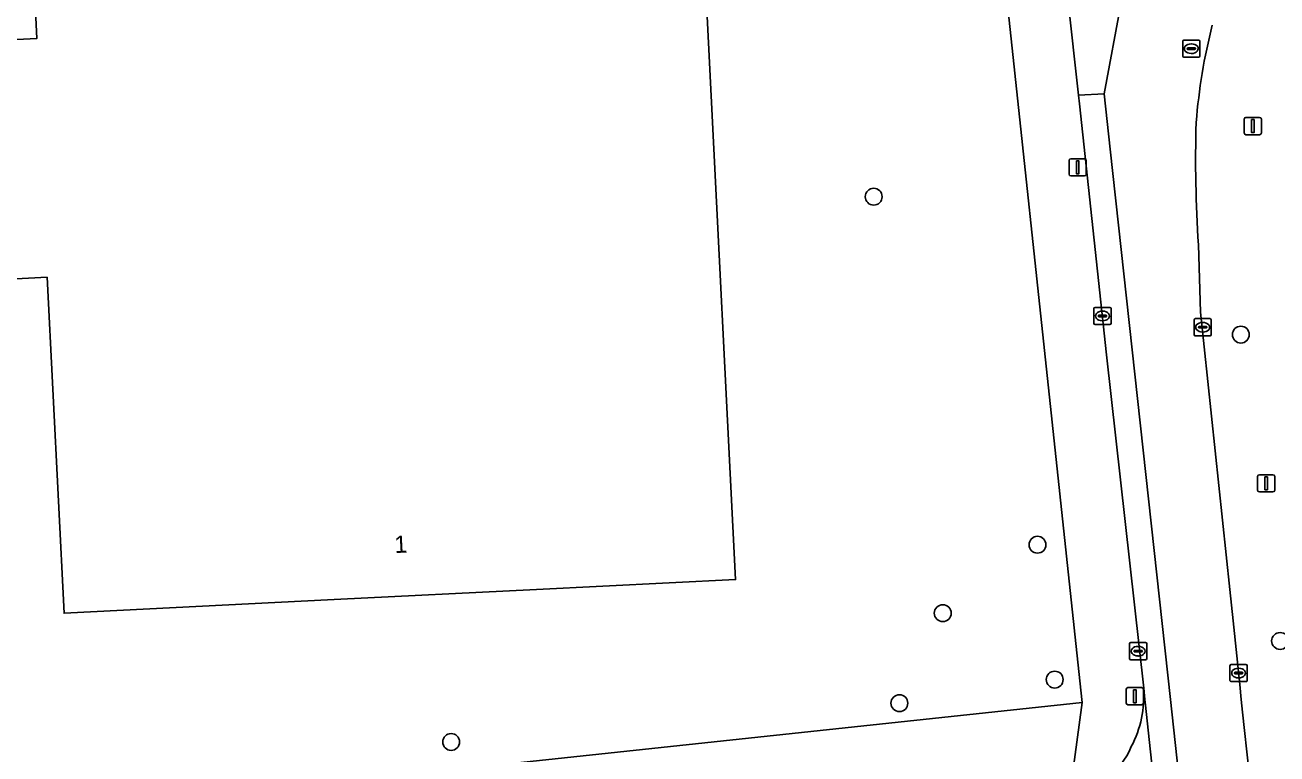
# Model space of a CAD drawing. Extents: x 160023 to 161302, y 384750 to 385707.
# Drawn here: x 161153.2 to 161225.8, y 385246.9 to 385289.1 of the extents above; entities that cross this region are included whole.
import ezdxf

# ---------------------------------------------------------------- set-up
doc = ezdxf.new("R2010")
doc.units = 0
for name, color, linetype in [('IMGEO_Berm_groen', 7, 'Continuous'), ('IMGEO_Boom', 7, 'Continuous'), ('IMGEO_Erf', 7, 'Continuous'), ('IMGEO_Fietspad_gesloten', 7, 'Continuous'), ('IMGEO_Kolk', 7, 'Continuous'), ('IMGEO_Lichtmast', 7, 'Continuous'), ('IMGEO_Pand', 7, 'Continuous'), ('IMGEO_Pand_nummerreeks', 7, 'Continuous'), ('IMGEO_Rijbaan_lokaal_gesloten', 7, 'Continuous'), ('IMGEO_Rijbaan_lokaal_open', 7, 'Continuous'), ('IMGEO_Rijbaan_regionaal_open', 7, 'Continuous'), ('IMGEO_Rioolput', 7, 'Continuous'), ('IMGEO_Voetpad_open', 7, 'Continuous')]:
    doc.layers.add(name, color=color, linetype=linetype)

msp = doc.modelspace()

# ---------------------------------------------------------------- linework, layer by layer
at = {"layer": 'IMGEO_Berm_groen'}
msp.add_lwpolyline([(161221.262, 385276.377), (161221.383, 385272.477), (161223.076, 385256.391), (161223.265, 385254.573), (161223.648, 385250.874), (161223.738, 385250), (161223.817, 385249.274), (161224.183, 385245.914), (161225.614, 385232.768)], dxfattribs=at)
for centre, radius, start, end in [((161254.762, 385280.83), 33.737, 165.77151, 175.50138), ((161293.503, 385281.281), 72.408, 178.26299, 183.88364)]:
    msp.add_arc(centre, radius, start, end, dxfattribs=at)
at = {"layer": 'IMGEO_Boom'}
for centre in [(161202.435, 385279.168), (161223.718, 385271.169), (161211.927, 385258.985), (161206.437, 385255.017), (161225.989, 385253.404), (161212.927, 385251.162), (161203.924, 385249.798), (161177.939, 385247.547)]:
    msp.add_circle(centre, 0.489, dxfattribs=at)
at = {"layer": 'IMGEO_Erf'}
for points in [[(161152.259, 385317.259), (161168.071, 385318.054), (161179.868, 385318.647), (161191.297, 385319.222), (161194.428, 385256.968), (161182.879, 385256.387), (161171.168, 385255.799), (161155.501, 385255.011), (161154.521, 385274.498), (161108.222, 385272.021)], [(161124.509, 385286.863), (161153.932, 385288.343), (161153.79, 385291.18), (161152.415, 385314.161)], [(160957.346, 385260.377), (160977.981, 385257.138), (160991.677, 385255.173), (161000, 385253.978), (161003.341, 385253.585), (161035.09, 385249.85), (161050.341, 385248.377), (161077.816, 385246.068), (161100.512, 385244.452), (161106.83, 385244.035), (161131, 385243.106), (161138.263, 385243.013), (161144.549, 385243.128), (161150.833, 385243.243), (161173.849, 385245.484), (161214.521, 385249.845), (161214.505, 385250), (161208.456, 385306.59)]]:
    msp.add_lwpolyline(points, dxfattribs=at)
at = {"layer": 'IMGEO_Fietspad_gesloten'}
msp.add_lwpolyline([(161210.529, 385319.122), (161214.309, 385285.046), (161215.796, 385285.125), (161216.781, 385290.428), (161216.706, 385291.012), (161216.684, 385291.417), (161214.826, 385306.402), (161213.244, 385319.486), (161213.23, 385319.602), (161212.865, 385322.292), (161221.988, 385322.8), (161220.839, 385325.828)], dxfattribs=at)
at = {"layer": 'IMGEO_Kolk'}
for p, q in [((161215.194, 385271.824), (161215.194, 385272.676)), ((161215.269, 385272.75), (161216.121, 385272.75)), ((161216.195, 385272.676), (161216.195, 385271.824)), ((161215.453, 385272.244), (161215.453, 385272.256)), ((161215.891, 385272.207), (161215.493, 385272.207)), ((161215.496, 385272.293), (161215.894, 385272.293)), ((161215.705, 385271.97), (161215.68, 385271.97)), ((161215.682, 385272.53), (161215.707, 385272.53)), ((161215.937, 385272.256), (161215.937, 385272.244)), ((161221.002, 385271.17), (161221.002, 385272.022)), ((161221.077, 385272.096), (161221.929, 385272.096)), ((161221.49, 385271.876), (161221.515, 385271.876)), ((161222.003, 385272.022), (161222.003, 385271.17)), ((161216.121, 385271.75), (161215.269, 385271.75)), ((161221.261, 385271.59), (161221.261, 385271.602)), ((161221.699, 385271.553), (161221.301, 385271.553)), ((161221.304, 385271.639), (161221.702, 385271.639)), ((161221.513, 385271.316), (161221.488, 385271.316)), ((161221.745, 385271.602), (161221.745, 385271.59)), ((161221.929, 385271.096), (161221.077, 385271.096)), ((161217.266, 385252.386), (161217.266, 385253.238)), ((161217.341, 385253.312), (161218.193, 385253.312)), ((161217.754, 385253.092), (161217.779, 385253.092)), ((161218.267, 385253.238), (161218.267, 385252.386)), ((161218.193, 385252.312), (161217.341, 385252.312)), ((161217.525, 385252.806), (161217.525, 385252.818)), ((161217.963, 385252.769), (161217.565, 385252.769)), ((161217.568, 385252.855), (161217.966, 385252.855)), ((161217.777, 385252.532), (161217.752, 385252.532)), ((161218.009, 385252.818), (161218.009, 385252.806)), ((161223.087, 385251.118), (161223.087, 385251.97)), ((161223.162, 385252.044), (161224.014, 385252.044)), ((161223.346, 385251.538), (161223.346, 385251.55)), ((161223.389, 385251.587), (161223.787, 385251.587)), ((161223.575, 385251.824), (161223.6, 385251.824)), ((161223.83, 385251.55), (161223.83, 385251.538)), ((161224.088, 385251.97), (161224.088, 385251.118)), ((161224.014, 385251.044), (161223.162, 385251.044)), ((161223.784, 385251.501), (161223.386, 385251.501)), ((161223.598, 385251.264), (161223.573, 385251.264))]:
    msp.add_line(p, q, dxfattribs=at)
for points in [[(161215.194, 385271.824), (161215.194, 385272.676)], [(161215.269, 385272.75), (161216.121, 385272.75)], [(161216.195, 385272.676), (161216.195, 385271.824)], [(161221.002, 385271.17), (161221.002, 385272.022)], [(161221.077, 385272.096), (161221.929, 385272.096)], [(161222.003, 385272.022), (161222.003, 385271.17)], [(161216.121, 385271.75), (161215.269, 385271.75)], [(161221.929, 385271.096), (161221.077, 385271.096)], [(161217.266, 385252.386), (161217.266, 385253.238)], [(161217.341, 385253.312), (161218.193, 385253.312)], [(161218.267, 385253.238), (161218.267, 385252.386)], [(161218.193, 385252.312), (161217.341, 385252.312)], [(161223.087, 385251.118), (161223.087, 385251.97)], [(161223.162, 385252.044), (161224.014, 385252.044)], [(161224.088, 385251.97), (161224.088, 385251.118)], [(161224.014, 385251.044), (161223.162, 385251.044)]]:
    msp.add_lwpolyline(points, dxfattribs=at)
for centre, radius, start, end in [((161215.271, 385272.674), 0.0765, 91.55205, 178.44795), ((161215.271, 385272.674), 0.0765, 91.55205, 178.44795), ((161216.119, 385272.674), 0.0765, 1.55205, 88.44795), ((161216.119, 385272.674), 0.0765, 1.55205, 88.44795), ((161215.493, 385272.253), 0.0403, 85.87752, 175.75265), ((161215.49, 385272.243), 0.0366, 178.93798, 274.71019), ((161215.894, 385272.25), 0.043, 264.86636, 352.45326), ((161215.898, 385272.255), 0.0386, 1.73085, 96.63898), ((161221.079, 385272.02), 0.0765, 91.55205, 178.44795), ((161221.079, 385272.02), 0.0765, 91.55205, 178.44795), ((161221.927, 385272.02), 0.0765, 1.55205, 88.44795), ((161221.927, 385272.02), 0.0765, 1.55205, 88.44795), ((161215.271, 385271.826), 0.0765, 181.55205, 268.44795), ((161215.271, 385271.826), 0.0765, 181.55205, 268.44795), ((161216.119, 385271.826), 0.0765, 271.55205, 358.44795), ((161216.119, 385271.826), 0.0765, 271.55205, 358.44795), ((161221.079, 385271.172), 0.0765, 181.55205, 268.44795), ((161221.079, 385271.172), 0.0765, 181.55205, 268.44795), ((161221.301, 385271.599), 0.0403, 85.87752, 175.75265), ((161221.298, 385271.589), 0.0366, 178.93798, 274.71019), ((161221.702, 385271.596), 0.043, 264.86636, 352.45326), ((161221.706, 385271.601), 0.0386, 1.73085, 96.63898), ((161221.927, 385271.172), 0.0765, 271.55205, 358.44795), ((161221.927, 385271.172), 0.0765, 271.55205, 358.44795), ((161217.343, 385253.236), 0.0765, 91.55205, 178.44795), ((161217.343, 385253.236), 0.0765, 91.55205, 178.44795), ((161218.191, 385253.236), 0.0765, 1.55205, 88.44795), ((161218.191, 385253.236), 0.0765, 1.55205, 88.44795), ((161217.343, 385252.388), 0.0765, 181.55205, 268.44795), ((161217.343, 385252.388), 0.0765, 181.55205, 268.44795), ((161217.565, 385252.815), 0.0403, 85.87752, 175.75265), ((161217.562, 385252.805), 0.0366, 178.93798, 274.71019), ((161217.966, 385252.812), 0.043, 264.86636, 352.45326), ((161217.97, 385252.817), 0.0386, 1.73085, 96.63898), ((161218.191, 385252.388), 0.0765, 271.55205, 358.44795), ((161218.191, 385252.388), 0.0765, 271.55205, 358.44795), ((161223.164, 385251.968), 0.0765, 91.55205, 178.44795), ((161223.164, 385251.968), 0.0765, 91.55205, 178.44795), ((161223.386, 385251.547), 0.0403, 85.87752, 175.75265), ((161223.383, 385251.537), 0.0366, 178.93798, 274.71019), ((161223.787, 385251.544), 0.043, 264.86636, 352.45326), ((161223.791, 385251.549), 0.0386, 1.73085, 96.63898), ((161224.012, 385251.968), 0.0765, 1.55205, 88.44795), ((161224.012, 385251.968), 0.0765, 1.55205, 88.44795), ((161223.164, 385251.12), 0.0765, 181.55205, 268.44795), ((161223.164, 385251.12), 0.0765, 181.55205, 268.44795), ((161224.012, 385251.12), 0.0765, 271.55205, 358.44795), ((161224.012, 385251.12), 0.0765, 271.55205, 358.44795)]:
    msp.add_arc(centre, radius, start, end, dxfattribs=at)
for centre, major_axis, ratio, start_param, end_param in [((161215.681, 385272.25), (-0.387, 0.002), 0.722429, 4.712389, 7.853982), ((161215.706, 385272.25), (-0.39, 0.002), 0.717154, 1.570796, 4.712389), ((161221.489, 385271.596), (-0.387, 0.002), 0.722429, 4.712389, 7.853982), ((161221.514, 385271.596), (-0.39, 0.002), 0.717154, 1.570796, 4.712389), ((161217.753, 385252.812), (-0.387, 0.002), 0.722429, 4.712389, 7.853982), ((161217.778, 385252.812), (-0.39, 0.002), 0.717154, 1.570796, 4.712389), ((161223.574, 385251.544), (-0.387, 0.002), 0.722429, 4.712389, 7.853982), ((161223.599, 385251.544), (-0.39, 0.002), 0.717154, 1.570796, 4.712389)]:
    msp.add_ellipse(centre, major_axis=major_axis, ratio=ratio, start_param=start_param, end_param=end_param, dxfattribs=at)
at = {"layer": 'IMGEO_Lichtmast'}
for p, q in [((161223.914, 385282.861), (161223.914, 385283.661)), ((161223.914, 385283.661), (161223.914, 385282.861)), ((161224.014, 385283.761), (161224.804, 385283.761)), ((161224.804, 385283.761), (161224.014, 385283.761)), ((161224.904, 385283.661), (161224.904, 385282.861)), ((161224.904, 385282.861), (161224.904, 385283.661)), ((161224.804, 385282.761), (161224.014, 385282.761)), ((161224.014, 385282.761), (161224.804, 385282.761)), ((161213.761, 385280.47), (161213.761, 385281.27)), ((161213.761, 385281.27), (161213.761, 385280.47)), ((161213.861, 385281.37), (161214.651, 385281.37)), ((161214.651, 385281.37), (161213.861, 385281.37)), ((161214.751, 385281.27), (161214.751, 385280.47)), ((161214.751, 385280.47), (161214.751, 385281.27)), ((161214.651, 385280.37), (161213.861, 385280.37)), ((161213.861, 385280.37), (161214.651, 385280.37)), ((161224.688, 385262.146), (161224.688, 385262.946)), ((161224.688, 385262.946), (161224.688, 385262.146)), ((161224.788, 385263.046), (161225.578, 385263.046)), ((161225.578, 385263.046), (161224.788, 385263.046)), ((161225.678, 385262.946), (161225.678, 385262.146)), ((161225.678, 385262.146), (161225.678, 385262.946)), ((161225.578, 385262.046), (161224.788, 385262.046)), ((161224.788, 385262.046), (161225.578, 385262.046)), ((161217.075, 385249.8), (161217.075, 385250.6)), ((161217.075, 385250.6), (161217.075, 385249.8)), ((161217.175, 385250.7), (161217.965, 385250.7)), ((161217.965, 385250.7), (161217.175, 385250.7)), ((161218.065, 385250.6), (161218.065, 385249.8)), ((161218.065, 385249.8), (161218.065, 385250.6)), ((161217.965, 385249.7), (161217.175, 385249.7)), ((161217.175, 385249.7), (161217.965, 385249.7))]:
    msp.add_line(p, q, dxfattribs=at)
for points in [[(161224.334, 385283.636), (161224.484, 385283.636), (161224.484, 385282.886), (161224.334, 385282.886), (161224.334, 385283.636)], [(161214.181, 385281.245), (161214.331, 385281.245), (161214.331, 385280.495), (161214.181, 385280.495), (161214.181, 385281.245)], [(161225.108, 385262.921), (161225.258, 385262.921), (161225.258, 385262.171), (161225.108, 385262.171), (161225.108, 385262.921)], [(161217.495, 385250.575), (161217.645, 385250.575), (161217.645, 385249.825), (161217.495, 385249.825), (161217.495, 385250.575)]]:
    msp.add_lwpolyline(points, dxfattribs=at)
for centre, start, end in [((161224.014, 385283.661), 90, 180), ((161224.014, 385283.661), 90, 180), ((161224.804, 385283.661), 0, 90), ((161224.804, 385283.661), 360, 90), ((161224.014, 385282.861), 180, 270), ((161224.014, 385282.861), 180, 270), ((161224.804, 385282.861), 270, 0), ((161224.804, 385282.861), 270, 0), ((161213.861, 385281.27), 90, 180), ((161213.861, 385281.27), 90, 180), ((161214.651, 385281.27), 0, 90), ((161214.651, 385281.27), 360, 90), ((161213.861, 385280.47), 180, 270), ((161213.861, 385280.47), 180, 270), ((161214.651, 385280.47), 270, 0), ((161214.651, 385280.47), 270, 0), ((161224.788, 385262.946), 90, 180), ((161224.788, 385262.946), 90, 180), ((161225.578, 385262.946), 0, 90), ((161225.578, 385262.946), 360, 90), ((161224.788, 385262.146), 180, 270), ((161224.788, 385262.146), 180, 270), ((161225.578, 385262.146), 270, 0), ((161225.578, 385262.146), 270, 0), ((161217.175, 385250.6), 90, 180), ((161217.175, 385250.6), 90, 180), ((161217.965, 385250.6), 0, 90), ((161217.965, 385250.6), 360, 90), ((161217.175, 385249.8), 180, 270), ((161217.175, 385249.8), 180, 270), ((161217.965, 385249.8), 270, 0), ((161217.965, 385249.8), 270, 0)]:
    msp.add_arc(centre, 0.1, start, end, dxfattribs=at)
at = {"layer": 'IMGEO_Pand'}
for points in [[(161108.222, 385272.021), (161154.521, 385274.498), (161155.501, 385255.011), (161171.168, 385255.799), (161182.879, 385256.387), (161194.428, 385256.968), (161191.297, 385319.222), (161179.868, 385318.647), (161168.071, 385318.054), (161152.259, 385317.259)], [(161152.415, 385314.161), (161153.79, 385291.18), (161153.932, 385288.343), (161124.509, 385286.863)]]:
    msp.add_lwpolyline(points, dxfattribs=at)
at = {"layer": 'IMGEO_Rijbaan_lokaal_gesloten'}
msp.add_lwpolyline([(161219.639, 385250), (161216.142, 385281.926), (161215.796, 385285.125), (161214.309, 385285.046), (161214.364, 385284.554), (161215.935, 385270.003), (161218.085, 385250.675), (161218.155, 385250), (161218.17, 385249.861), (161219.775, 385234.916), (161219.818, 385234.675), (161223.784, 385198.892), (161240.581, 385042.856), (161241.761, 385032.172), (161243.484, 385030.562), (161237.035, 385089.87), (161231.678, 385139.179)], close=True, dxfattribs=at)
at = {"layer": 'IMGEO_Rijbaan_lokaal_open'}
for points in [[(161218.17, 385249.861), (161218.155, 385250), (161218.085, 385250.675)], [(161219.775, 385234.916), (161218.17, 385249.861)]]:
    msp.add_lwpolyline(points, dxfattribs=at)
for centre, radius, start, end in [((161211.677, 385250.251), 6.422, 332.39527, 3.78835), ((161213.14, 385249.069), 4.593, 278.27617, 337.00526)]:
    msp.add_arc(centre, radius, start, end, dxfattribs=at)
at = {"layer": 'IMGEO_Rijbaan_regionaal_open'}
for points in [[(161216.781, 385290.428), (161215.796, 385285.125), (161216.142, 385281.926), (161219.639, 385250), (161231.678, 385139.179), (161237.035, 385089.87), (161243.484, 385030.562), (161246.829, 385027.439), (161246.897, 385027.375), (161247.859, 385026.228)], [(161225.614, 385232.768), (161224.183, 385245.914), (161223.817, 385249.274), (161223.738, 385250), (161223.648, 385250.874), (161223.265, 385254.573), (161223.076, 385256.391), (161221.383, 385272.477), (161221.262, 385276.377)]]:
    msp.add_lwpolyline(points, dxfattribs=at)
for centre, radius, start, end in [((161254.762, 385280.83), 33.737, 165.77151, 175.50138), ((161293.503, 385281.281), 72.408, 178.26299, 183.88364)]:
    msp.add_arc(centre, radius, start, end, dxfattribs=at)
at = {"layer": 'IMGEO_Rioolput'}
for p, q in [((161220.344, 385287.325), (161220.344, 385288.177)), ((161220.419, 385288.251), (161221.271, 385288.251)), ((161220.832, 385288.031), (161220.857, 385288.031)), ((161221.345, 385288.177), (161221.345, 385287.325)), ((161221.271, 385287.251), (161220.419, 385287.251)), ((161220.603, 385287.745), (161220.603, 385287.757)), ((161221.041, 385287.708), (161220.643, 385287.708)), ((161220.646, 385287.794), (161221.044, 385287.794)), ((161220.855, 385287.471), (161220.83, 385287.471)), ((161221.087, 385287.757), (161221.087, 385287.745))]:
    msp.add_line(p, q, dxfattribs=at)
for points in [[(161220.344, 385287.325), (161220.344, 385288.177)], [(161220.419, 385288.251), (161221.271, 385288.251)], [(161221.345, 385288.177), (161221.345, 385287.325)], [(161221.271, 385287.251), (161220.419, 385287.251)]]:
    msp.add_lwpolyline(points, dxfattribs=at)
for centre, radius, start, end in [((161220.421, 385288.175), 0.0765, 91.55205, 178.44795), ((161220.421, 385288.175), 0.0765, 91.55205, 178.44795), ((161221.048, 385287.756), 0.0386, 1.73085, 96.63898), ((161221.269, 385288.175), 0.0765, 1.55205, 88.44795), ((161221.269, 385288.175), 0.0765, 1.55205, 88.44795), ((161220.421, 385287.327), 0.0765, 181.55205, 268.44795), ((161220.421, 385287.327), 0.0765, 181.55205, 268.44795), ((161220.643, 385287.754), 0.0403, 85.87752, 175.75265), ((161220.64, 385287.744), 0.0366, 178.93798, 274.71019), ((161221.044, 385287.751), 0.043, 264.86636, 352.45326), ((161221.269, 385287.327), 0.0765, 271.55205, 358.44795), ((161221.269, 385287.327), 0.0765, 271.55205, 358.44795)]:
    msp.add_arc(centre, radius, start, end, dxfattribs=at)
for centre, major_axis, ratio, start_param, end_param in [((161220.831, 385287.751), (-0.387, 0.002), 0.722429, 4.712389, 7.853982), ((161220.856, 385287.751), (-0.39, 0.002), 0.717154, 1.570796, 4.712389)]:
    msp.add_ellipse(centre, major_axis=major_axis, ratio=ratio, start_param=start_param, end_param=end_param, dxfattribs=at)
at = {"layer": 'IMGEO_Voetpad_open'}
for points in [[(161215.935, 385270.003), (161214.364, 385284.554), (161214.309, 385285.046), (161210.529, 385319.122)], [(161207.16, 385318.078), (161208.456, 385306.59), (161214.505, 385250), (161214.521, 385249.845), (161213.801, 385244.524)], [(161218.085, 385250.675), (161215.935, 385270.003)], [(161214.521, 385249.845), (161173.849, 385245.484), (161150.833, 385243.243), (161144.549, 385243.128), (161144.528, 385237.601)], [(161212.277, 385244.361), (161213.801, 385244.524), (161214.521, 385249.845)]]:
    msp.add_lwpolyline(points, dxfattribs=at)
for centre, radius, start, end in [((161211.677, 385250.251), 6.422, 332.39527, 3.78835), ((161213.14, 385249.069), 4.593, 278.27617, 337.00526)]:
    msp.add_arc(centre, radius, start, end, dxfattribs=at)

# ---------------------------------------------------------------- texts
at = {"layer": 'IMGEO_Pand_nummerreeks'}
msp.add_text('1', height=1, rotation=2.87625, dxfattribs=at).set_placement((161174.677, 385258.498))

doc.saveas('drawing.dxf')
